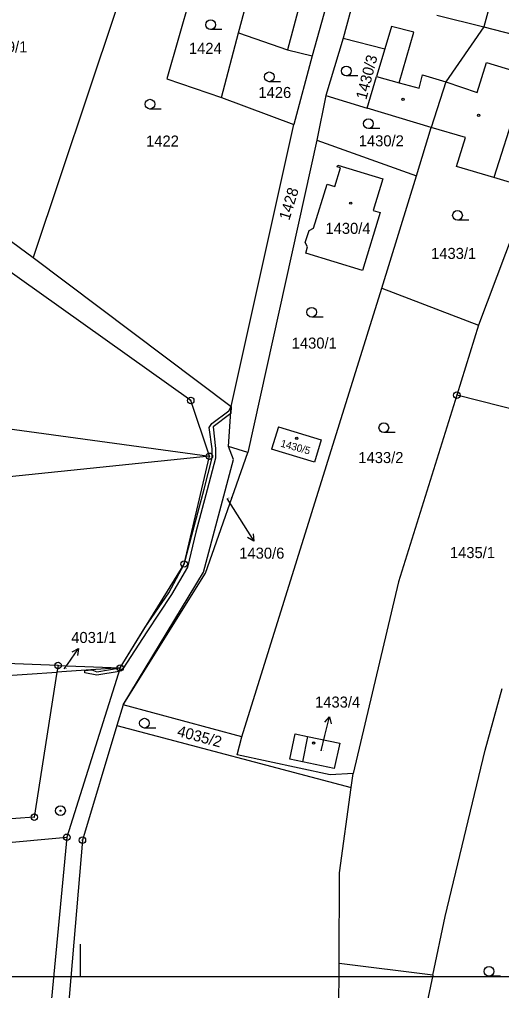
# Model space of a CAD drawing. Extents: x -593183 to -588034, y -1130415 to -1124994.
# Drawn here: x -589904.1 to -589829.8, y -1129643.5 to -1129493.8 of the extents above; entities that cross this region are included whole.
import ezdxf

# ---------------------------------------------------------------- set-up
doc = ezdxf.new("R2010")
doc.units = 0
for name, color, linetype in [('Vrstva 1', 7, 'Continuous'), ('Vrstva 16', 7, 'Continuous'), ('Vrstva 18', 7, 'Continuous'), ('Vrstva 19', 7, 'Continuous'), ('Vrstva 24', 7, 'Continuous'), ('Vrstva 25', 7, 'Continuous'), ('Vrstva 27', 7, 'Continuous'), ('Vrstva 4', 7, 'Continuous')]:
    doc.layers.add(name, color=color, linetype=linetype)

msp = doc.modelspace()

# ---------------------------------------------------------------- linework, layer by layer
at = {"layer": 'Vrstva 1'}
for p, q in [((-589849.94, -1129480.66), (-589854.22, -1129496.71)), ((-589829.89, -1129484.92), (-589832.55, -1129494.97)), ((-589877.41, -1129489.05), (-589881.43, -1129502.99)), ((-589860.07, -1129488.32), (-589862.8, -1129498.54)), ((-589856.47, -1129490.43), (-589859, -1129499.45)), ((-589889.31, -1129492.63), (-589902.01, -1129530.5)), ((-589870.36, -1129495.93), (-589869.14, -1129491.36)), ((-589832.55, -1129494.97), (-589838.41, -1129503.46)), ((-589873.01, -1129505.88), (-589870.36, -1129495.93)), ((-589870.36, -1129495.93), (-589862.8, -1129498.54)), ((-589854.22, -1129496.71), (-589856.93, -1129505.56)), ((-589854.22, -1129496.71), (-589847.83, -1129498.38)), ((-589862.8, -1129498.54), (-589859, -1129499.45)), ((-589847.83, -1129498.38), (-589849.1, -1129502.64)), ((-589859, -1129499.45), (-589861.82, -1129510.01)), ((-589881.43, -1129502.99), (-589873.01, -1129505.88)), ((-589850.55, -1129507.5), (-589849.1, -1129502.64)), ((-589838.41, -1129503.46), (-589840.67, -1129510.52)), ((-589873.01, -1129505.88), (-589861.82, -1129510.01)), ((-589856.93, -1129505.56), (-589858.28, -1129512.43)), ((-589856.93, -1129505.56), (-589850.55, -1129507.5)), ((-589840.67, -1129510.52), (-589850.55, -1129507.5)), ((-589929.67, -1129510.34), (-589902.01, -1129530.5)), ((-589871.5, -1129553.46), (-589861.82, -1129510.01)), ((-589842.95, -1129517.93), (-589840.67, -1129510.52)), ((-589835.39, -1129512.06), (-589840.67, -1129510.52)), ((-589836.76, -1129516.51), (-589835.39, -1129512.06)), ((-589858.28, -1129512.43), (-589868.92, -1129560.57)), ((-589858.28, -1129512.43), (-589842.95, -1129517.93)), ((-589855.14, -1129516.55), (-589855.07, -1129516.32)), ((-589854.66, -1129516.7), (-589855.14, -1129516.55)), ((-589855.07, -1129516.32), (-589848.14, -1129518.42)), ((-589831.04, -1129518.22), (-589836.76, -1129516.51)), ((-589855.54, -1129519.57), (-589854.66, -1129516.7)), ((-589848.28, -1129535.25), (-589842.95, -1129517.93)), ((-589858.79, -1129525.99), (-589856.69, -1129519.22)), ((-589856.69, -1129519.22), (-589855.54, -1129519.57)), ((-589848.14, -1129518.42), (-589849.61, -1129523.27)), ((-589825.47, -1129519.88), (-589831.04, -1129518.22)), ((-589877.73, -1129552.56), (-589922.88, -1129520.43)), ((-589825.47, -1129519.88), (-589833.36, -1129540.95)), ((-589848.56, -1129523.59), (-589851.28, -1129532.53)), ((-589849.61, -1129523.27), (-589848.56, -1129523.59)), ((-589860.09, -1129528.21), (-589859.49, -1129526.36)), ((-589859.49, -1129526.36), (-589858.79, -1129525.99)), ((-589859.73, -1129528.87), (-589860.09, -1129528.21)), ((-589859.99, -1129529.84), (-589859.73, -1129528.87)), ((-589851.28, -1129532.53), (-589859.99, -1129529.84)), ((-589902.01, -1129530.5), (-589871.5, -1129553.46)), ((-589869.84, -1129604.37), (-589848.28, -1129535.25)), ((-589848.28, -1129535.25), (-589833.36, -1129540.95)), ((-589833.36, -1129540.95), (-589836.73, -1129551.73)), ((-589836.73, -1129551.73), (-589845.7, -1129580.47)), ((-589819.29, -1129556.13), (-589836.73, -1129551.73)), ((-589874.86, -1129561.15), (-589877.73, -1129552.56)), ((-589871.89, -1129559.65), (-589871.5, -1129553.46)), ((-589924.7, -1129554.28), (-589874.86, -1129561.15)), ((-589864.19, -1129556.59), (-589865.26, -1129560.05)), ((-589864.19, -1129556.59), (-589857.61, -1129558.6)), ((-589871.14, -1129561.62), (-589871.89, -1129559.65)), ((-589868.92, -1129560.57), (-589871.89, -1129559.65)), ((-589857.61, -1129558.6), (-589858.66, -1129562.03)), ((-589874.86, -1129561.15), (-589905.66, -1129564.3)), ((-589878.75, -1129577.74), (-589874.86, -1129561.15)), ((-589875.43, -1129579.15), (-589868.92, -1129560.57)), ((-589858.66, -1129562.03), (-589865.26, -1129560.05)), ((-589875.78, -1129578.98), (-589871.14, -1129561.62)), ((-589888.59, -1129593.76), (-589878.75, -1129577.74)), ((-589888.13, -1129599.41), (-589875.78, -1129578.98)), ((-589888.13, -1129599.41), (-589875.43, -1129579.15)), ((-589845.7, -1129580.47), (-589852.7, -1129610.01)), ((-589898.18, -1129593.37), (-589917.81, -1129592.58)), ((-589898.18, -1129593.37), (-589898.34, -1129594.42)), ((-589888.59, -1129593.76), (-589898.34, -1129594.42)), ((-589898.18, -1129593.37), (-589888.59, -1129593.76)), ((-589888.59, -1129593.76), (-589896.82, -1129619.84)), ((-589917.88, -1129595.73), (-589898.34, -1129594.42)), ((-589898.34, -1129594.42), (-589901.83, -1129616.74)), ((-589832.36, -1129606.4), (-589829.76, -1129596.94)), ((-589888.13, -1129599.41), (-589889.1, -1129602.62)), ((-589869.84, -1129604.37), (-589888.13, -1129599.41)), ((-589889.1, -1129602.62), (-589894.42, -1129620.28)), ((-589889.1, -1129602.62), (-589853, -1129612.19)), ((-589870.58, -1129607.12), (-589869.84, -1129604.37)), ((-589862.44, -1129607.8), (-589861.62, -1129603.91)), ((-589861.62, -1129603.91), (-589859.71, -1129604.3)), ((-589859.71, -1129604.3), (-589854.77, -1129605.32)), ((-589854.77, -1129605.32), (-589855.6, -1129609.23)), ((-589856.24, -1129610.23), (-589870.58, -1129607.12)), ((-589860.53, -1129608.2), (-589862.44, -1129607.8)), ((-589838.52, -1129632.03), (-589832.36, -1129606.4)), ((-589855.6, -1129609.23), (-589860.53, -1129608.2)), ((-589852.7, -1129610.01), (-589856.24, -1129610.23)), ((-589853, -1129612.19), (-589852.7, -1129610.01)), ((-589854.79, -1129625.34), (-589853, -1129612.19)), ((-589901.83, -1129616.74), (-589918.36, -1129617.9)), ((-590031.72, -1129631.95), (-589896.82, -1129619.84)), ((-589896.82, -1129619.84), (-589903.67, -1129692.32)), ((-589894.42, -1129620.28), (-589901.56, -1129705.13)), ((-589854.87, -1129639.28), (-589854.79, -1129625.34)), ((-589840.42, -1129641.06), (-589838.52, -1129632.03)), ((-589894.75, -1129636.33), (-589894.75, -1129641.33)), ((-589854.93, -1129650.44), (-589854.87, -1129639.28)), ((-589840.42, -1129641.06), (-589854.87, -1129639.28)), ((-589684.75, -1129641.33), (-590314.75, -1129641.33)), ((-589840.42, -1129641.06), (-589850.4, -1129688.44))]:
    msp.add_line(p, q, dxfattribs=at)
at = {"layer": 'Vrstva 16'}
for p, q in [((-589872.17, -1129567.65), (-589869.61, -1129571.68)), ((-589897.21, -1129593.89), (-589896.74, -1129593.21)), ((-589857.65, -1129606.54), (-589857.05, -1129604.18))]:
    msp.add_line(p, q, dxfattribs=at)
at = {"layer": 'Vrstva 24'}
for centre, radius in [((-589877.73, -1129552.56), 0.5), ((-589836.73, -1129551.73), 0.5), ((-589836.73, -1129551.73), 0.0327), ((-589877.73, -1129552.56), 0.0327), ((-589874.86, -1129561.15), 0.5), ((-589874.86, -1129561.15), 0.0327), ((-589878.75, -1129577.74), 0.5), ((-589878.75, -1129577.74), 0.0327), ((-589898.18, -1129593.37), 0.5), ((-589898.18, -1129593.37), 0.0327), ((-589888.59, -1129593.76), 0.5), ((-589888.59, -1129593.76), 0.0327), ((-589897.8, -1129615.75), 0.75), ((-589901.83, -1129616.74), 0.5), ((-589901.83, -1129616.74), 0.0327), ((-589897.8, -1129615.75), 0.0903), ((-589896.82, -1129619.84), 0.5), ((-589896.82, -1129619.84), 0.0327), ((-589894.42, -1129620.28), 0.5), ((-589894.42, -1129620.28), 0.0327)]:
    msp.add_circle(centre, radius, dxfattribs=at)
at = {"layer": 'Vrstva 25'}
for p, q in [((-589872.92, -1129495.41), (-589874.67, -1129495.41)), ((-589852, -1129502.53), (-589853.75, -1129502.53)), ((-589863.88, -1129503.44), (-589865.63, -1129503.44)), ((-589882.27, -1129507.65), (-589884.02, -1129507.65)), ((-589848.59, -1129510.65), (-589850.34, -1129510.65)), ((-589834.87, -1129524.79), (-589836.62, -1129524.79)), ((-589857.34, -1129539.7), (-589859.09, -1129539.7)), ((-589846.22, -1129557.5), (-589847.97, -1129557.5)), ((-589869.61, -1129571.68), (-589868, -1129574.21)), ((-589896.74, -1129593.21), (-589895.02, -1129590.75)), ((-589857.05, -1129604.18), (-589856.32, -1129601.27)), ((-589883.11, -1129603.01), (-589884.86, -1129603.01)), ((-589830.01, -1129641.25), (-589831.76, -1129641.25))]:
    msp.add_line(p, q, dxfattribs=at)
for points in [[(-589868.12, -1129573.1), (-589868, -1129574.21), (-589868.96, -1129573.64)], [(-589896.01, -1129591.28), (-589895.02, -1129590.75), (-589895.19, -1129591.86)], [(-589857.05, -1129602.12), (-589856.32, -1129601.27), (-589856.08, -1129602.36)]]:
    msp.add_lwpolyline(points, dxfattribs=at)
for centre, radius in [((-589874.67, -1129494.66), 0.75), ((-589853.75, -1129501.78), 0.75), ((-589865.63, -1129502.69), 0.75), ((-589845.01, -1129506.15), 0.175), ((-589884.02, -1129506.9), 0.75), ((-589833.37, -1129508.62), 0.175), ((-589850.34, -1129509.9), 0.75), ((-589853.07, -1129522.15), 0.175), ((-589853.07, -1129522.15), 0.15), ((-589836.62, -1129524.04), 0.75), ((-589859.09, -1129538.95), 0.75), ((-589847.97, -1129556.75), 0.75), ((-589861.39, -1129558.4), 0.175), ((-589861.39, -1129558.4), 0.15), ((-589884.86, -1129602.26), 0.75), ((-589858.79, -1129605.32), 0.175), ((-589858.79, -1129605.32), 0.15), ((-589831.76, -1129640.5), 0.75)]:
    msp.add_circle(centre, radius, dxfattribs=at)
at = {"layer": 'Vrstva 27'}
for p, q in [((-589871.86, -1129554.14), (-589871.5, -1129553.46)), ((-589871.5, -1129553.46), (-589871.57, -1129554.55)), ((-589874.49, -1129556.1), (-589871.86, -1129554.14)), ((-589871.57, -1129554.55), (-589874.27, -1129556.63)), ((-589874.91, -1129556.73), (-589874.49, -1129556.1)), ((-589874.42, -1129560), (-589874.91, -1129556.73)), ((-589874.27, -1129556.63), (-589873.92, -1129559.96)), ((-589873.92, -1129559.96), (-589873.9, -1129561.45)), ((-589875.68, -1129566.19), (-589874.4, -1129561.39)), ((-589873.9, -1129561.45), (-589875.2, -1129566.31)), ((-589874.4, -1129561.39), (-589874.42, -1129560)), ((-589877.43, -1129572.71), (-589875.68, -1129566.19)), ((-589875.2, -1129566.31), (-589876.95, -1129572.83)), ((-589878.75, -1129577.74), (-589877.43, -1129572.71)), ((-589876.95, -1129572.83), (-589878.23, -1129578.23)), ((-589881.09, -1129582.19), (-589878.75, -1129577.74)), ((-589878.23, -1129578.23), (-589880.67, -1129582.45)), ((-589884.73, -1129587.48), (-589881.09, -1129582.19)), ((-589880.67, -1129582.45), (-589884.49, -1129588.18)), ((-589888.59, -1129593.76), (-589884.73, -1129587.48)), ((-589884.49, -1129588.18), (-589888.2, -1129593.87)), ((-589894.06, -1129594.52), (-589894.03, -1129594.13)), ((-589894.03, -1129594.13), (-589892.98, -1129594.06)), ((-589892.98, -1129594.06), (-589892.22, -1129594.35)), ((-589892.22, -1129594.35), (-589888.59, -1129593.76)), ((-589888.77, -1129594.31), (-589892.22, -1129594.85)), ((-589888.77, -1129594.31), (-589888.59, -1129593.76)), ((-589888.59, -1129593.76), (-589888.77, -1129594.31)), ((-589888.2, -1129593.87), (-589888.77, -1129594.31)), ((-589892.22, -1129594.85), (-589894.06, -1129594.52))]:
    msp.add_line(p, q, dxfattribs=at)
at = {"layer": 'Vrstva 4'}
for p, q in [((-589839.8, -1129493.19), (-589832.55, -1129494.97)), ((-589846.8, -1129494.91), (-589847.83, -1129498.38)), ((-589843.33, -1129495.81), (-589846.8, -1129494.91)), ((-589832.55, -1129494.97), (-589817.72, -1129498.84)), ((-589845.61, -1129503.59), (-589843.33, -1129495.81)), ((-589833.58, -1129505.08), (-589832.15, -1129500.5)), ((-589832.15, -1129500.5), (-589825.38, -1129502.53)), ((-589849.1, -1129502.64), (-589845.61, -1129503.59)), ((-589842.53, -1129504.43), (-589842.01, -1129502.39)), ((-589842.01, -1129502.39), (-589838.41, -1129503.46)), ((-589845.61, -1129503.59), (-589842.53, -1129504.43)), ((-589838.41, -1129503.46), (-589833.58, -1129505.08)), ((-589827.59, -1129507.42), (-589831.04, -1129518.22)), ((-589859.71, -1129604.3), (-589860.53, -1129608.2))]:
    msp.add_line(p, q, dxfattribs=at)

# ---------------------------------------------------------------- texts
at = {"layer": 'Vrstva 16'}
for s, p in [('1430/6', (-589870.25, -1129576.92)), ('4031/1', (-589896.14, -1129589.91)), ('1433/4', (-589858.57, -1129599.86))]:
    msp.add_text(s, height=1.7, dxfattribs=at).set_placement(p)
at = {"layer": 'Vrstva 18'}
for s, height, p in [('1419/1', 1.7, (-589909.86, -1129498.92)), ('1424', 1.7, (-589878.01, -1129499.15)), ('1426', 1.7, (-589867.3, -1129505.95)), ('1422', 1.7, (-589884.61, -1129513.43)), ('1430/2', 1.7, (-589851.84, -1129513.4)), ('1433/1', 1.7, (-589840.69, -1129530.74)), ('1430/1', 1.7, (-589862.17, -1129544.56)), ('1433/2', 1.7, (-589851.9, -1129562.19)), ('1430/6', 0.2, (-589872.17, -1129567.65)), ('1435/1', 1.7, (-589837.79, -1129576.83)), ('4031/1', 0.1, (-589897.21, -1129593.89))]:
    msp.add_text(s, height=height, dxfattribs=at).set_placement(p)
for s, rotation, p in [('1430/3', 75.4655, (-589850.67, -1129506.31)), ('1428', 73.0725, (-589862.54, -1129524.9)), ('4035/2', 345.1735, (-589879.94, -1129604.23))]:
    msp.add_text(s, height=1.7, rotation=rotation, dxfattribs=at).set_placement(p)
at = {"layer": 'Vrstva 19'}
for s, height, p in [('1430/4', 1.7, (-589856.97, -1129526.88)), ('1433/4', 0.1, (-589857.65, -1129606.54))]:
    msp.add_text(s, height=height, dxfattribs=at).set_placement(p)
msp.add_text('1430/5', height=1.14, rotation=344.3658, dxfattribs=at).set_placement((-589863.97, -1129559.64))

doc.saveas('drawing.dxf')
